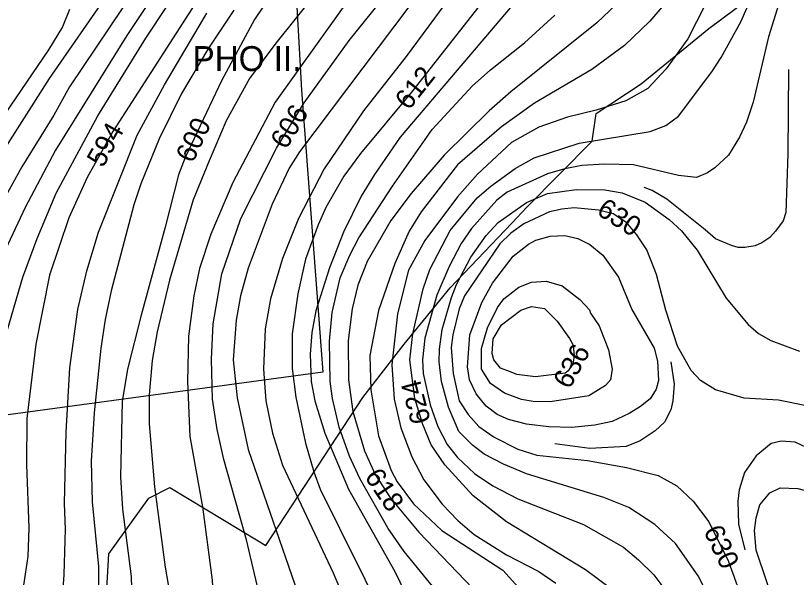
# Model space of a CAD drawing. Extents: x -709418 to -703832, y -1161719 to -1157826.
# Drawn here: x -708772.4 to -708457.9, y -1161364.4 to -1161138 of the extents above; entities that cross this region are included whole.
import ezdxf

# ---------------------------------------------------------------- set-up
doc = ezdxf.new("R2010")
doc.units = 0
for name, color, linetype in [('103_hranice KÚ', 7, 'Continuous'), ('120_vrstevnice hlavní', 7, 'Continuous'), ('121_vrstevnice hlavní_popis', 7, 'Continuous'), ('122_vrstevnice základní', 7, 'Continuous'), ('124_vrstevnice doplňková', 7, 'Continuous'), ('541_PHO_II. st', 7, 'Continuous'), ('542_PHO_II. st_popis', 7, 'Continuous')]:
    doc.layers.add(name, color=color, linetype=linetype)

msp = doc.modelspace()

# ---------------------------------------------------------------- linework, layer by layer
at = {"layer": '103_hranice KÚ'}
msp.add_lwpolyline([(-708804.47, -1161428.27), (-708758.03, -1161397.48), (-708735.99, -1161373.78), (-708734.84, -1161354.97), (-708718.77, -1161332.55), (-708710.35, -1161328.22), (-708674.72, -1161349.64), (-708671.55, -1161351.55), (-708632.49, -1161291.91), (-708615.92, -1161270.42), (-708597.31, -1161247.69), (-708572.53, -1161221.61), (-708566.42, -1161215.18), (-708540.16, -1161188.6), (-708538.52, -1161177.39), (-708520.38, -1161165.46), (-708493.07, -1161143.15), (-708472.13, -1161127.45)], dxfattribs=at)
at = {"layer": '120_vrstevnice hlavní'}
for points in [[(-708563.36, -1161084.34), (-708615.14, -1161154.5), (-708632.21, -1161176.34), (-708648.12, -1161199.77), (-708658.39, -1161219.73), (-708664.9, -1161235.93), (-708669.68, -1161252.13), (-708671.84, -1161264.28), (-708672.57, -1161280.48), (-708671.56, -1161293.21), (-708668.95, -1161306.23), (-708664.9, -1161319.25)], [(-708709.16, -1161118.19), (-708727.68, -1161145.96), (-708756.32, -1161192.25), (-708768.61, -1161215.39), (-708781.77, -1161243.16)], [(-708508.69, -1161130.63), (-708516.93, -1161140.18), (-708527.06, -1161150.01), (-708540.22, -1161159.7), (-708563.36, -1161173.3), (-708576.67, -1161182.85), (-708594.46, -1161198.18), (-708609.07, -1161217.13), (-708613.84, -1161224.94), (-708619.63, -1161237.96), (-708626.18, -1161256.8), (-708629.75, -1161274.99), (-708629.32, -1161288.87), (-708626.28, -1161307.39), (-708621.07, -1161321.27), (-708618.76, -1161325.9), (-708612.11, -1161334.72), (-708600.68, -1161345.57), (-708576.09, -1161361.48), (-708560.94, -1161378.29)], [(-708672.86, -1161134.54), (-708676.18, -1161139.6), (-708689.54, -1161164.31), (-708704.1, -1161195.14), (-708706.85, -1161202.23), (-708712.2, -1161223.2), (-708721.89, -1161258.79), (-708727.39, -1161280.48), (-708729.56, -1161293.5), (-708730.14, -1161323.88), (-708729.41, -1161336.89), (-708725.94, -1161364.09), (-708725.51, -1161377.97), (-708726.09, -1161387.23), (-708728.11, -1161401.12), (-708732.45, -1161419.63), (-708735.63, -1161428.89), (-708737.95, -1161433.52), (-708741.13, -1161438.15)], [(-708537.61, -1161216.41), (-708547.45, -1161215.54), (-708552.37, -1161215.97), (-708557.29, -1161217.13), (-708567.7, -1161221.9), (-708572.91, -1161225.66), (-708577.39, -1161230), (-708591.57, -1161250.98), (-708593.74, -1161256.18), (-708596.34, -1161266.6), (-708596.92, -1161271.8), (-708596.2, -1161282.22), (-708593.74, -1161293.21), (-708590.12, -1161298.71), (-708585.78, -1161303.62), (-708579.56, -1161307.96), (-708570.02, -1161312.74), (-708562.49, -1161315.2), (-708541.95, -1161317.37), (-708526.33, -1161320.11), (-708513.56, -1161323.37), (-708506, -1161327.53), (-708499.45, -1161333.65), (-708493.14, -1161341.97), (-708485.25, -1161358.01), (-708473.97, -1161389.26)], [(-708453.72, -1161295.24), (-708465.03, -1161292.94), (-708478.89, -1161292.21), (-708490.48, -1161288.78), (-708496.54, -1161285.11), (-708500.3, -1161281.06), (-708505.79, -1161271.23), (-708510.42, -1161256.76), (-708514.18, -1161242.3), (-708518.09, -1161232.46), (-708522.14, -1161226.39), (-708526.14, -1161221.56), (-708531.69, -1161217.89), (-708537.61, -1161216.41)], [(-708664.9, -1161319.25), (-708644.51, -1161362.64), (-708639.01, -1161375.66), (-708634.82, -1161388.68), (-708633.51, -1161401.69), (-708634.24, -1161410.37), (-708635.68, -1161419.05), (-708639.88, -1161432.07), (-708643.49, -1161440.75), (-708648.56, -1161449.28), (-708655.5, -1161457.67), (-708668.66, -1161470.4), (-708682.26, -1161481.1), (-708689.49, -1161486.02), (-708725.65, -1161507), (-708733.46, -1161512.06), (-708744.31, -1161520.16), (-708767.6, -1161538.96), (-708782.35, -1161548.36)]]:
    msp.add_lwpolyline(points, dxfattribs=at)
at = {"layer": '122_vrstevnice základní'}
for points in [[(-708778.59, -1161274.7), (-708769.48, -1161243.45), (-708763.69, -1161227.83), (-708756.03, -1161209.61), (-708739.25, -1161178.36), (-708720.01, -1161147.12), (-708685.59, -1161095.05)], [(-708547.16, -1161104.16), (-708617.53, -1161187.05), (-708627.87, -1161202.08), (-708633.22, -1161210.76), (-708640.31, -1161225.23), (-708645.95, -1161239.69), (-708651.45, -1161257.05), (-708653.04, -1161265.73), (-708653.76, -1161274.41), (-708653.33, -1161285.4), (-708651.88, -1161293.21), (-708647.83, -1161306.23), (-708638.29, -1161328.79), (-708619.63, -1161362.06), (-708607.33, -1161387.52)], [(-708625.56, -1161113.71), (-708667.8, -1161172.87), (-708684.86, -1161205.27), (-708693.83, -1161226.1), (-708698.32, -1161239.98), (-708700.63, -1161250.98), (-708702.8, -1161267.18), (-708703.23, -1161285.4), (-708702.22, -1161307.68), (-708697.16, -1161336.03), (-708693.25, -1161365.53), (-708692.24, -1161384.05), (-708692.38, -1161395.62), (-708693.69, -1161407.19), (-708698.46, -1161425.71), (-708701.5, -1161432.65), (-708707.86, -1161443.06), (-708714.52, -1161452.32), (-708730.14, -1161470.11), (-708742.43, -1161481.39), (-708750.68, -1161487.76), (-708792.02, -1161511.98)], [(-708484.39, -1161113.56), (-708501.6, -1161147.41), (-708510.28, -1161159.42), (-708517.65, -1161167.37), (-708526.62, -1161172.29), (-708538.48, -1161176.05), (-708550.05, -1161178.94), (-708561.63, -1161182.99), (-708572.62, -1161189.21), (-708586.35, -1161201.94), (-708594.42, -1161210.99), (-708607.52, -1161228.6), (-708614.08, -1161240.59), (-708618.61, -1161258.21), (-708620.79, -1161278.75), (-708619.92, -1161292.63), (-708617.17, -1161304.2), (-708612.83, -1161315.78), (-708607.91, -1161325.03), (-708600.54, -1161334.87), (-708594.32, -1161341.52), (-708587.66, -1161347.16), (-708574.64, -1161355.26), (-708561.63, -1161362.06), (-708554.83, -1161366.69)], [(-708718.71, -1161119.06), (-708750.68, -1161166.65), (-708757.04, -1161178.07), (-708769.91, -1161198.9), (-708783.94, -1161224.07)], [(-708460.95, -1161120.22), (-708469.05, -1161146.54), (-708475.27, -1161172.87), (-708478.02, -1161180.97), (-708480.77, -1161187.04), (-708485.25, -1161194.27), (-708490.77, -1161199.3), (-708493.65, -1161201.39), (-708498.08, -1161203.22), (-708505.39, -1161202.48), (-708523.44, -1161198.18), (-708535.01, -1161197.89), (-708544.27, -1161198.47), (-708551.21, -1161199.77), (-708558.15, -1161201.8), (-708574.35, -1161209.17), (-708578.55, -1161212.35), (-708588.82, -1161223.78), (-708592.87, -1161229.86), (-708597.79, -1161239.11), (-708602.71, -1161250.69), (-708607.62, -1161268.04), (-708608.49, -1161276.72), (-708608.2, -1161282.22), (-708605.39, -1161294.85), (-708602.37, -1161303.66), (-708598.51, -1161310.86), (-708594.46, -1161316.06), (-708587.52, -1161322.57), (-708580.14, -1161327.49), (-708570.02, -1161332.7), (-708543.69, -1161343.11), (-708527.49, -1161352.23)], [(-708697.59, -1161129.04), (-708733.32, -1161184.73), (-708743.59, -1161203.24), (-708750.97, -1161219.44), (-708758.78, -1161242.58), (-708764.27, -1161270.36), (-708767.89, -1161300.44), (-708768.03, -1161318.96), (-708767.17, -1161344.42), (-708767.45, -1161355.99), (-708769.19, -1161367.56), (-708771.5, -1161376.81), (-708775.84, -1161388.39), (-708781.92, -1161399.96), (-708786.98, -1161407.05), (-708793.2, -1161413.84), (-708802.75, -1161422.09), (-708812.73, -1161428.02), (-708839.05, -1161438.29), (-708853.23, -1161442.92), (-708867.4, -1161445.38), (-708895.75, -1161449.14), (-708911.95, -1161452.75), (-708920.06, -1161455.5)], [(-708734.91, -1161128.61), (-708758.92, -1161163.32), (-708781.05, -1161198.04)], [(-708651.16, -1161128.61), (-708667.62, -1161149.13), (-708678.21, -1161163.32), (-708687.61, -1161180.39), (-708694.41, -1161196.59), (-708700.92, -1161212.21), (-708710.47, -1161244.61), (-708715.38, -1161265.44)], [(-708525.32, -1161128.61), (-708538.19, -1161140.9), (-708572.91, -1161168.67), (-708581.59, -1161176.34), (-708599.81, -1161194.27), (-708613.12, -1161209.75), (-708621.22, -1161220.6), (-708630.77, -1161237.09), (-708634.53, -1161246.64), (-708636.84, -1161256.18), (-708638.43, -1161268.91), (-708638.29, -1161284.82), (-708636.55, -1161297.55), (-708631.92, -1161313.46), (-708627.58, -1161323.01), (-708621.36, -1161332.55), (-708609.94, -1161346.15), (-708582.02, -1161375.37)], [(-708667.36, -1161191.38), (-708656.22, -1161173.16), (-708638, -1161147.99), (-708625.12, -1161132.08)], [(-708582.89, -1161130.49), (-708612.97, -1161168.82), (-708633.51, -1161193.55), (-708640.17, -1161202.66), (-708647.4, -1161215.39), (-708650.58, -1161222.33), (-708655.64, -1161236.22)], [(-708750.68, -1161135.55), (-708753.57, -1161142.49), (-708759.21, -1161151.75), (-708797.11, -1161207.29), (-708816.06, -1161239.69), (-708824.01, -1161255.89), (-708832.26, -1161276.72), (-708849.32, -1161332.27), (-708852.65, -1161339.21), (-708858.29, -1161348.47), (-708863.64, -1161355.41), (-708869.57, -1161361.34), (-708878.11, -1161367.85), (-708901.69, -1161378.84), (-708928.01, -1161392.44), (-708942.33, -1161400.68), (-708961.13, -1161413.12), (-708969.52, -1161420.06), (-708977.33, -1161427.44), (-708985.58, -1161436.7)], [(-708684.57, -1161135.84), (-708694.7, -1161151.17), (-708705.55, -1161169.4), (-708714.66, -1161187.62), (-708722.04, -1161205.85), (-708724.78, -1161214.24), (-708733.9, -1161248.95), (-708736.36, -1161260.52), (-708738.09, -1161272.09), (-708740.84, -1161298.13), (-708742, -1161317.51), (-708741.56, -1161334), (-708739.1, -1161360.04), (-708739.1, -1161380), (-708740.12, -1161390.7), (-708743.44, -1161403.72), (-708745.32, -1161408.93), (-708751.69, -1161421.94), (-708759.07, -1161432.94), (-708764.13, -1161438.72), (-708771.65, -1161444.94), (-708790.16, -1161456.8), (-708806.36, -1161465.92), (-708820.25, -1161472.14)], [(-708613.55, -1161133.96), (-708658.1, -1161192.97), (-708662.15, -1161199.48), (-708669.1, -1161213.95), (-708678.79, -1161239.84), (-708681.85, -1161250.98), (-708683.61, -1161260.77), (-708684.72, -1161276.72), (-708683.13, -1161292.05), (-708678.79, -1161312.88)], [(-708531.25, -1161370.02), (-708542.82, -1161361.34), (-708574.64, -1161341.96), (-708588.1, -1161331.54), (-708599.44, -1161319.06), (-708604.98, -1161310.99), (-708608.35, -1161302.76), (-708611.53, -1161292.34), (-708613.55, -1161276.72), (-708612.4, -1161266.31), (-708608.2, -1161248.08), (-708605.6, -1161240.27), (-708597.35, -1161224.65), (-708586.5, -1161211.49), (-708581.01, -1161206.71), (-708571.17, -1161199.62), (-708563.51, -1161195.29), (-708545.43, -1161189.36), (-708516.79, -1161184.73), (-708510.42, -1161182.27), (-708505.36, -1161178.51), (-708491.91, -1161160.72), (-708488.15, -1161154.93), (-708480.19, -1161140.47), (-708477.73, -1161134.68)], [(-708778.01, -1161430.04), (-708769.77, -1161418.76), (-708763.55, -1161407.48), (-708759.07, -1161397.07), (-708754, -1161378.84), (-708752.85, -1161363.22), (-708752.27, -1161344.99), (-708752.7, -1161334.58), (-708752.12, -1161305.94), (-708750.53, -1161279.9), (-708747.35, -1161256.47), (-708743.73, -1161240.85), (-708739.1, -1161225.23), (-708723.48, -1161186.17), (-708712.49, -1161165.92), (-708695.42, -1161137)], [(-708581.73, -1161412.69), (-708584.91, -1161398.8), (-708587.52, -1161391.86), (-708592.58, -1161382.6), (-708615.87, -1161353.96), (-708622.38, -1161344.7), (-708633.8, -1161324.6), (-708637.85, -1161315.49), (-708642.05, -1161303.92), (-708644.8, -1161292.34), (-708645.66, -1161285.4), (-708645.95, -1161269.2), (-708644.94, -1161257.63), (-708641.61, -1161243.74), (-708637.71, -1161234.49), (-708634.09, -1161227.54), (-708620.64, -1161206.71), (-708604.59, -1161183.86), (-708588.53, -1161166.5), (-708581.15, -1161159.85), (-708567.41, -1161149), (-708555.12, -1161137.86)], [(-708782.64, -1161523.2), (-708771.79, -1161516.69), (-708743.88, -1161497.45), (-708731, -1161487.18), (-708709.16, -1161467.94), (-708692.09, -1161451.31), (-708687.18, -1161445.38), (-708683.27, -1161439.3), (-708678.5, -1161428.89), (-708674.59, -1161415), (-708673.44, -1161408.06), (-708673.72, -1161385.78), (-708675.17, -1161367.56), (-708679.37, -1161349.33), (-708688.48, -1161316.93), (-708691.23, -1161304.78), (-708693.11, -1161292.63), (-708693.54, -1161276.43), (-708692.82, -1161262.26), (-708689.35, -1161242.01), (-708681.68, -1161219.73), (-708667.36, -1161191.38)], [(-708493.06, -1161372.48), (-708497.4, -1161363.8), (-708506.52, -1161350.78), (-708514.91, -1161343.11), (-708525.32, -1161336.31), (-708535.45, -1161332.27), (-708566.54, -1161322.72), (-708575.8, -1161318.81), (-708583.61, -1161314.76), (-708588.39, -1161311.15), (-708593.88, -1161305.65), (-708598.08, -1161295.81), (-708600.82, -1161285.4), (-708601.84, -1161277.59), (-708601.69, -1161272.38), (-708600.54, -1161264.57), (-708596.77, -1161251.55), (-708594.75, -1161246.35), (-708588.96, -1161235.35), (-708582.89, -1161226.67), (-708577.97, -1161221.32), (-708566.54, -1161213.37), (-708558.15, -1161209.75), (-708546.58, -1161208.02), (-708535.01, -1161208.16), (-708528.07, -1161209.46), (-708518.81, -1161213.22), (-708509.12, -1161220.17), (-708504.2, -1161224.79), (-708497.84, -1161232.6), (-708486.12, -1161251.84), (-708477.3, -1161262.55)], [(-708551.21, -1161226.67), (-708545.92, -1161227.79), (-708541.09, -1161230.29), (-708535.88, -1161234.49), (-708529.51, -1161243.45), (-708524.16, -1161256.47), (-708515.2, -1161272.09), (-708513.75, -1161277.3), (-708513.46, -1161285.11), (-708514.33, -1161288.58), (-708516.82, -1161292.46), (-708520.69, -1161295.53), (-708525.18, -1161298.42), (-708532.12, -1161301.6), (-708539.06, -1161303.05), (-708548.32, -1161304.06), (-708557.58, -1161303.77), (-708566.57, -1161302.67), (-708573.78, -1161300.73), (-708578.4, -1161298.71), (-708582.89, -1161295.38), (-708586.94, -1161290.46), (-708589.54, -1161284.82), (-708590.41, -1161279.61), (-708589.4, -1161266.6), (-708584.62, -1161253.58), (-708580.28, -1161245.77), (-708571.9, -1161234.92), (-708565.82, -1161230.15), (-708562.78, -1161228.55), (-708557, -1161226.96), (-708551.21, -1161226.67)], [(-708655.64, -1161236.22), (-708658.68, -1161250.11), (-708661, -1161266.31), (-708661, -1161280.19), (-708659.55, -1161291.76), (-708655.64, -1161310.28), (-708652.32, -1161321.85), (-708649.71, -1161328.79), (-708633.95, -1161360.61), (-708633.08, -1161362.35), (-708629.17, -1161370.45), (-708624.4, -1161384.34), (-708622.81, -1161391.28), (-708621.36, -1161410.08), (-708621.65, -1161417.03), (-708623.1, -1161428.6), (-708626.57, -1161437.85), (-708632.79, -1161447.4), (-708643.06, -1161458.97), (-708654.2, -1161469.1), (-708669.53, -1161481.39), (-708707.14, -1161506.42), (-708745.32, -1161534.04)], [(-708558.73, -1161245.04), (-708552.22, -1161246.92), (-708545.13, -1161252.41), (-708541.21, -1161256.54), (-708540.8, -1161257.92), (-708537.33, -1161262.98), (-708533.57, -1161272.67), (-708532.12, -1161280.48), (-708532.7, -1161284.82), (-708534.72, -1161287.14), (-708541.53, -1161291.3), (-708557, -1161293.64), (-708563.94, -1161293.5), (-708568.57, -1161292.78), (-708575.51, -1161290.17), (-708581.15, -1161286.27), (-708584.68, -1161280.43), (-708584.68, -1161272.21), (-708582.28, -1161263.87), (-708578.26, -1161255.6), (-708575.66, -1161252.13), (-708569.72, -1161247.5), (-708564.52, -1161245.48), (-708558.73, -1161245.04)], [(-708551.07, -1161282.07), (-708563.03, -1161283.65), (-708570.43, -1161282.71), (-708573.49, -1161281.49), (-708577.1, -1161280.05), (-708579.71, -1161276.72), (-708580.43, -1161274.12), (-708580.09, -1161268.21), (-708576.66, -1161262.65), (-708568.86, -1161256.76), (-708564.57, -1161255.29), (-708559.28, -1161256.03), (-708554.24, -1161261.16), (-708549.33, -1161268.19), (-708547.85, -1161270.77), (-708547.45, -1161275.28), (-708547.96, -1161278.28), (-708549.76, -1161281.21), (-708551.07, -1161282.07)], [(-708715.38, -1161265.44), (-708717.41, -1161277.01), (-708718.57, -1161290.9), (-708718.57, -1161302.47), (-708716.54, -1161327.93), (-708712.2, -1161360.33), (-708709.74, -1161374.21), (-708708.15, -1161395.04), (-708709.02, -1161408.64), (-708710.47, -1161415.58), (-708712.92, -1161422.52), (-708724.93, -1161441.47), (-708741.42, -1161459.41), (-708755.16, -1161470.83), (-708784.38, -1161490.51)], [(-708477.3, -1161262.55), (-708473.17, -1161266.15), (-708468.19, -1161268.91), (-708456.61, -1161273.25)], [(-708678.79, -1161312.88), (-708658.68, -1161370.74), (-708656.95, -1161377.68), (-708655.79, -1161389.26), (-708655.93, -1161400.83), (-708657.53, -1161415), (-708659.26, -1161421.94), (-708662.73, -1161431.2), (-708667.94, -1161440.46), (-708676.62, -1161452.46), (-708686.74, -1161462.16), (-708716.97, -1161485.01), (-708751.25, -1161514.52), (-708768.76, -1161528.84), (-708780.62, -1161536.5)], [(-708450.72, -1161330.29), (-708446.63, -1161332.84), (-708441.11, -1161341.65), (-708436.57, -1161355.59), (-708434.92, -1161370.16), (-708434.77, -1161388.68), (-708436.65, -1161395.62), (-708440.58, -1161402.58), (-708444.11, -1161405.52), (-708446.89, -1161406.01), (-708450.92, -1161404.54), (-708454.7, -1161401.85), (-708458.48, -1161395.24), (-708465.29, -1161379.42), (-708474.11, -1161353.38), (-708474.69, -1161345.57), (-708474.12, -1161340.36), (-708472.53, -1161335.16), (-708468.62, -1161330.38), (-708464.33, -1161328.34), (-708457.27, -1161328.58), (-708450.72, -1161330.29)], [(-708527.49, -1161352.23), (-708521.42, -1161357.29), (-708515.34, -1161363.36), (-708511.72, -1161368.28), (-708506.08, -1161378.26), (-708502.9, -1161385.21), (-708498.56, -1161399.09), (-708496.68, -1161408.35), (-708495.23, -1161423.68), (-708496.39, -1161442.2), (-708500.88, -1161463.02), (-708505.36, -1161476.91), (-708511.43, -1161490.8), (-708514.47, -1161495.57), (-708520.11, -1161502.37), (-708524.02, -1161505.69), (-708529.8, -1161509.31), (-708535.88, -1161511.48), (-708556.13, -1161513.36), (-708566.25, -1161513.22), (-708590.56, -1161517.41), (-708604.73, -1161521.03), (-708627.01, -1161530.43)]]:
    msp.add_lwpolyline(points, dxfattribs=at)
at = {"layer": '124_vrstevnice doplňková'}
for points in [[(-708461.01, -1161159.72), (-708461.24, -1161193.7), (-708462.11, -1161217.42), (-708463.16, -1161220.72), (-708466.3, -1161224.94), (-708468.58, -1161227.38), (-708471.8, -1161229.57), (-708474.45, -1161230.82), (-708478.6, -1161231.45), (-708481.32, -1161231.46), (-708483.95, -1161230.72), (-708490.4, -1161228.02), (-708494.66, -1161224.36), (-708509.99, -1161211.92), (-708515.92, -1161208.45), (-708519.24, -1161207.29)], [(-708508.49, -1161277.5), (-708507.09, -1161286.56), (-708507.67, -1161293.21), (-708508.41, -1161296.86), (-708511.03, -1161301.89), (-708514.81, -1161305.31), (-708520.81, -1161309.43), (-708526.4, -1161311.67), (-708541.09, -1161312.45), (-708555.12, -1161310.57)], [(-708435.15, -1161334.49), (-708440.41, -1161324.31), (-708443.16, -1161320.84), (-708453.75, -1161312), (-708458.29, -1161309.86), (-708464.05, -1161309.53), (-708468.06, -1161310.5), (-708474.11, -1161315.39), (-708478.74, -1161322.14), (-708480.91, -1161329.08), (-708481.49, -1161333.71), (-708481.2, -1161342.97), (-708478.6, -1161353.24)]]:
    msp.add_lwpolyline(points, dxfattribs=at)
at = {"layer": '541_PHO_II. st'}
msp.add_lwpolyline([(-708696.88, -1161058.05), (-708679.5, -1161043.11), (-708664.97, -1161031.99), (-708664.32, -1161040.41), (-708657.31, -1161168.06), (-708648.66, -1161281.66), (-708833.03, -1161306.7), (-708866.77, -1161311.01), (-708959.4, -1161323.22), (-708973.44, -1161249.69)], dxfattribs=at)

# ---------------------------------------------------------------- texts
at = {"layer": '121_vrstevnice hlavní_popis'}
for s, rotation, p in [('612', 51.4687, (-708614.02, -1161176.48)), ('606', 58.5596, (-708663.46, -1161192.32)), ('600', 64.9296, (-708701.03, -1161197.81)), ('594', 60.6428, (-708737.24, -1161199.65)), ('630', 327.2171, (-708538.79, -1161217.79)), ('636', 61.2265, (-708549.26, -1161288.94)), ('624', 104.5838, (-708605.11, -1161301.43)), ('618', 304.0595, (-708632.09, -1161323.87)), ('630', 295.5661, (-708495.42, -1161345.69))]:
    msp.add_text(s, height=8, rotation=rotation, dxfattribs=at).set_placement(p)
at = {"layer": '542_PHO_II. st_popis'}
msp.add_text(' PHO II.', height=10, dxfattribs=at).set_placement((-708704.83, -1161160.31))

doc.saveas('drawing.dxf')
